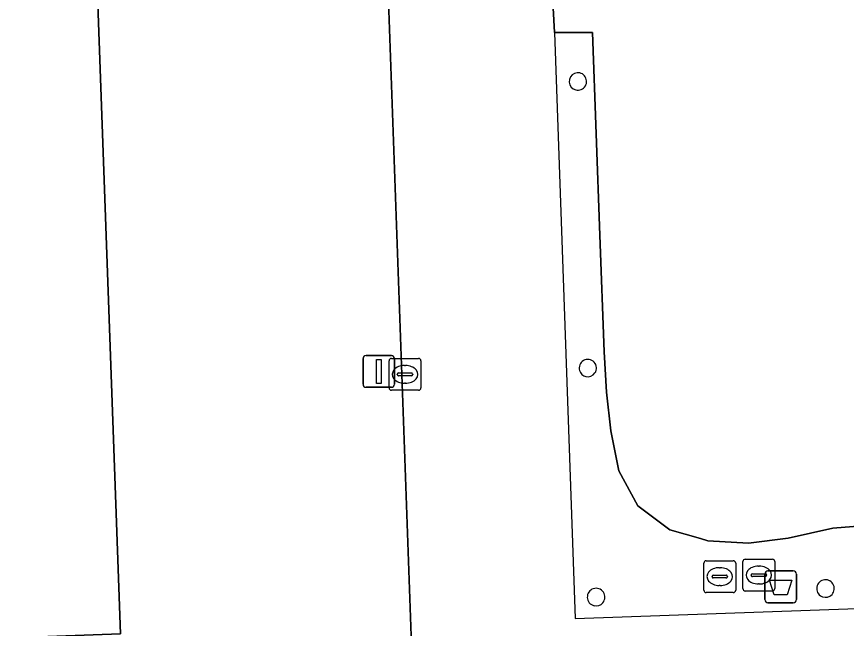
# Model space of a CAD drawing. Extents: x 160554 to 161248, y 385329 to 386506.
# Drawn here: x 160823.58 to 160849.63, y 386237.84 to 386257.05 of the extents above; entities that cross this region are included whole.
import ezdxf

# ---------------------------------------------------------------- set-up
doc = ezdxf.new("R2010")
doc.units = 0
for name, color, linetype in [('IMGEO_Afvalbak', 7, 'Continuous'), ('IMGEO_Brandkraan', 7, 'Continuous'), ('IMGEO_Erf', 7, 'Continuous'), ('IMGEO_Kolk', 7, 'Continuous'), ('IMGEO_Lichtmast', 7, 'Continuous'), ('IMGEO_Pand', 7, 'Continuous'), ('IMGEO_Pand_overbouw', 7, 'Continuous'), ('IMGEO_Rijbaan_lokaal_open', 7, 'Continuous')]:
    doc.layers.add(name, color=color, linetype=linetype)

msp = doc.modelspace()

# ---------------------------------------------------------------- linework, layer by layer
at = {"layer": 'IMGEO_Afvalbak'}
for p, q in [((160847.065, 386238.743), (160847.065, 386239.543)), ((160847.065, 386239.543), (160847.065, 386238.743)), ((160847.165, 386239.643), (160847.955, 386239.643)), ((160847.955, 386239.643), (160847.165, 386239.643)), ((160848.055, 386239.543), (160848.055, 386238.743)), ((160848.055, 386238.743), (160848.055, 386239.543)), ((160847.955, 386238.643), (160847.165, 386238.643)), ((160847.165, 386238.643), (160847.955, 386238.643))]:
    msp.add_line(p, q, dxfattribs=at)
msp.add_lwpolyline([(160847.208, 386239.357), (160847.912, 386239.357), (160847.763, 386238.887), (160847.357, 386238.887), (160847.208, 386239.357)], dxfattribs=at)
for centre, start, end in [((160847.165, 386239.543), 90, 180), ((160847.165, 386239.543), 90, 180), ((160847.955, 386239.543), 0, 90), ((160847.955, 386239.543), 360, 90), ((160847.165, 386238.743), 180, 270), ((160847.165, 386238.743), 180, 270), ((160847.955, 386238.743), 270, 0), ((160847.955, 386238.743), 270, 0)]:
    msp.add_arc(centre, 0.1, start, end, dxfattribs=at)
at = {"layer": 'IMGEO_Brandkraan'}
for p, q in [((160845.15, 386239.038), (160845.15, 386239.89)), ((160845.225, 386239.964), (160846.077, 386239.964)), ((160846.151, 386239.89), (160846.151, 386239.038)), ((160846.378, 386239.086), (160846.378, 386239.938)), ((160846.453, 386240.012), (160847.305, 386240.012)), ((160846.866, 386239.792), (160846.891, 386239.792)), ((160847.379, 386239.938), (160847.379, 386239.086)), ((160845.452, 386239.507), (160845.85, 386239.507)), ((160845.638, 386239.744), (160845.663, 386239.744)), ((160846.637, 386239.506), (160846.637, 386239.518)), ((160846.68, 386239.555), (160847.078, 386239.555)), ((160847.121, 386239.518), (160847.121, 386239.506)), ((160845.409, 386239.458), (160845.409, 386239.47)), ((160845.847, 386239.421), (160845.449, 386239.421)), ((160845.893, 386239.47), (160845.893, 386239.458)), ((160847.075, 386239.469), (160846.677, 386239.469)), ((160845.661, 386239.184), (160845.636, 386239.184)), ((160847.305, 386239.012), (160846.453, 386239.012)), ((160846.889, 386239.232), (160846.864, 386239.232)), ((160846.077, 386238.964), (160845.225, 386238.964))]:
    msp.add_line(p, q, dxfattribs=at)
for points in [[(160845.15, 386239.038), (160845.15, 386239.89)], [(160845.225, 386239.964), (160846.077, 386239.964)], [(160846.151, 386239.89), (160846.151, 386239.038)], [(160846.378, 386239.086), (160846.378, 386239.938)], [(160846.453, 386240.012), (160847.305, 386240.012)], [(160847.379, 386239.938), (160847.379, 386239.086)], [(160847.305, 386239.012), (160846.453, 386239.012)], [(160846.077, 386238.964), (160845.225, 386238.964)]]:
    msp.add_lwpolyline(points, dxfattribs=at)
for centre, radius, start, end in [((160845.227, 386239.888), 0.0765, 91.552, 178.448), ((160845.227, 386239.888), 0.0765, 91.552, 178.448), ((160846.075, 386239.888), 0.0765, 1.552, 88.448), ((160846.075, 386239.888), 0.0765, 1.552, 88.448), ((160846.455, 386239.936), 0.0765, 91.552, 178.448), ((160846.455, 386239.936), 0.0765, 91.552, 178.448), ((160847.303, 386239.936), 0.0765, 1.552, 88.448), ((160847.303, 386239.936), 0.0765, 1.552, 88.448), ((160845.449, 386239.467), 0.0403, 85.8775, 175.7526), ((160845.854, 386239.469), 0.0386, 1.7309, 96.639), ((160846.677, 386239.515), 0.0403, 85.8775, 175.7526), ((160846.674, 386239.505), 0.0366, 178.938, 274.7102), ((160847.078, 386239.512), 0.043, 264.8664, 352.4533), ((160847.082, 386239.517), 0.0386, 1.7309, 96.639), ((160845.446, 386239.457), 0.0366, 178.938, 274.7102), ((160845.85, 386239.464), 0.043, 264.8664, 352.4533), ((160845.227, 386239.04), 0.0765, 181.552, 268.448), ((160845.227, 386239.04), 0.0765, 181.552, 268.448), ((160846.075, 386239.04), 0.0765, 271.552, 358.448), ((160846.075, 386239.04), 0.0765, 271.552, 358.448), ((160846.455, 386239.088), 0.0765, 181.552, 268.448), ((160846.455, 386239.088), 0.0765, 181.552, 268.448), ((160847.303, 386239.088), 0.0765, 271.552, 358.448), ((160847.303, 386239.088), 0.0765, 271.552, 358.448)]:
    msp.add_arc(centre, radius, start, end, dxfattribs=at)
for centre, major_axis, ratio, start_param, end_param in [((160846.865, 386239.512), (-0.387, 0.002), 0.722429, 4.712389, 7.853982), ((160846.89, 386239.512), (-0.39, 0.002), 0.717154, 1.570796, 4.712389), ((160845.637, 386239.464), (-0.387, 0.002), 0.722429, 4.712389, 7.853982), ((160845.662, 386239.464), (-0.39, 0.002), 0.717154, 1.570796, 4.712389)]:
    msp.add_ellipse(centre, major_axis=major_axis, ratio=ratio, start_param=start_param, end_param=end_param, dxfattribs=at)
at = {"layer": 'IMGEO_Erf'}
msp.add_lwpolyline([(160773.601, 386232.427), (160773.55, 386232.945), (160773.585, 386232.947), (160772.723, 386259.502), (160779.18, 386259.756), (160779.996, 386233.226), (160780.051, 386231.849), (160793.688, 386232.317), (160806.667, 386232.763), (160836.092, 386233.774), (160836.049, 386235.257), (160834.783, 386270.735), (160825.465, 386270.379), (160825.546, 386268.203), (160825.746, 386268.21), (160826.839, 386237.663), (160786.059, 386236.166), (160784.968, 386266.76), (160811.841, 386267.718), (160811.445, 386278.832)], dxfattribs=at)
at = {"layer": 'IMGEO_Kolk'}
for p, q in [((160835.346, 386246.315), (160836.198, 386246.315)), ((160835.271, 386245.389), (160835.271, 386246.241)), ((160835.759, 386246.095), (160835.784, 386246.095)), ((160836.272, 386246.241), (160836.272, 386245.389)), ((160835.53, 386245.809), (160835.53, 386245.821)), ((160835.968, 386245.772), (160835.57, 386245.772)), ((160835.573, 386245.858), (160835.971, 386245.858)), ((160836.014, 386245.821), (160836.014, 386245.809)), ((160835.782, 386245.535), (160835.757, 386245.535)), ((160836.198, 386245.315), (160835.346, 386245.315))]:
    msp.add_line(p, q, dxfattribs=at)
for points in [[(160835.346, 386246.315), (160836.198, 386246.315)], [(160835.271, 386245.389), (160835.271, 386246.241)], [(160836.272, 386246.241), (160836.272, 386245.389)], [(160836.198, 386245.315), (160835.346, 386245.315)]]:
    msp.add_lwpolyline(points, dxfattribs=at)
for centre, radius, start, end in [((160835.348, 386246.239), 0.0765, 91.552, 178.448), ((160835.348, 386246.239), 0.0765, 91.552, 178.448), ((160836.196, 386246.239), 0.0765, 1.552, 88.448), ((160836.196, 386246.239), 0.0765, 1.552, 88.448), ((160835.57, 386245.818), 0.0403, 85.8775, 175.7526), ((160835.567, 386245.808), 0.0366, 178.938, 274.7102), ((160835.971, 386245.815), 0.043, 264.8664, 352.4533), ((160835.975, 386245.82), 0.0386, 1.7309, 96.639), ((160835.348, 386245.391), 0.0765, 181.552, 268.448), ((160835.348, 386245.391), 0.0765, 181.552, 268.448), ((160836.196, 386245.391), 0.0765, 271.552, 358.448), ((160836.196, 386245.391), 0.0765, 271.552, 358.448)]:
    msp.add_arc(centre, radius, start, end, dxfattribs=at)
for centre, major_axis, ratio, start_param, end_param in [((160835.758, 386245.815), (-0.387, 0.002), 0.722429, 4.712389, 7.853982), ((160835.783, 386245.815), (-0.39, 0.002), 0.717154, 1.570796, 4.712389)]:
    msp.add_ellipse(centre, major_axis=major_axis, ratio=ratio, start_param=start_param, end_param=end_param, dxfattribs=at)
at = {"layer": 'IMGEO_Lichtmast'}
for p, q in [((160834.453, 386245.508), (160834.453, 386246.308)), ((160834.453, 386246.308), (160834.453, 386245.508)), ((160834.553, 386246.408), (160835.343, 386246.408)), ((160835.343, 386246.408), (160834.553, 386246.408)), ((160835.443, 386246.308), (160835.443, 386245.508)), ((160835.443, 386245.508), (160835.443, 386246.308)), ((160835.343, 386245.408), (160834.553, 386245.408)), ((160834.553, 386245.408), (160835.343, 386245.408))]:
    msp.add_line(p, q, dxfattribs=at)
msp.add_lwpolyline([(160834.873, 386246.283), (160835.023, 386246.283), (160835.023, 386245.533), (160834.873, 386245.533), (160834.873, 386246.283)], dxfattribs=at)
for centre, start, end in [((160834.553, 386246.308), 90, 180), ((160834.553, 386246.308), 90, 180), ((160835.343, 386246.308), 0, 90), ((160835.343, 386246.308), 360, 90), ((160834.553, 386245.508), 180, 270), ((160834.553, 386245.508), 180, 270), ((160835.343, 386245.508), 270, 0), ((160835.343, 386245.508), 270, 0)]:
    msp.add_arc(centre, 0.1, start, end, dxfattribs=at)
at = {"layer": 'IMGEO_Pand'}
msp.add_lwpolyline([(160786.059, 386236.166), (160826.839, 386237.663), (160825.746, 386268.21), (160825.546, 386268.203), (160825.465, 386270.379), (160834.783, 386270.735), (160839.687, 386270.922), (160840.467, 386256.546), (160841.657, 386256.554), (160841.882, 386250.188), (160842.018, 386246.518), (160842.101, 386245.254), (160842.236, 386244.041), (160842.481, 386242.786), (160843.078, 386241.685), (160844.084, 386240.932), (160845.048, 386240.657), (160845.275, 386240.592), (160846.552, 386240.516), (160847.794, 386240.675), (160849.197, 386240.981), (160851.021, 386241.135)], dxfattribs=at)
for centre, radius, start, end in [((160841.197, 386255.012), 0.274, 329.2109, 256.2179), ((160841.198, 386255.011), 0.273, 256.0637, 329.3651), ((160841.51, 386246.013), 0.272, 325.4783, 197.1362), ((160841.511, 386246.015), 0.274, 197.3338, 256.8422), ((160841.509, 386246.014), 0.273, 257.1895, 325.3697), ((160848.97, 386239.09), 0.276, 299.231, 234.9076), ((160841.77, 386238.821), 0.277, 319.8373, 256.9071), ((160848.97, 386239.089), 0.274, 234.7021, 299.4365), ((160841.77, 386238.822), 0.277, 256.9296, 319.8148)]:
    msp.add_arc(centre, radius, start, end, dxfattribs=at)
at = {"layer": 'IMGEO_Pand_overbouw'}
msp.add_lwpolyline([(160851.021, 386241.135), (160849.197, 386240.981), (160847.794, 386240.675), (160846.552, 386240.516), (160845.275, 386240.592), (160845.048, 386240.657), (160844.084, 386240.932), (160843.078, 386241.685), (160842.481, 386242.786), (160842.236, 386244.041), (160842.101, 386245.254), (160842.018, 386246.518), (160841.882, 386250.188), (160841.657, 386256.554), (160840.467, 386256.546), (160841.116, 386238.151), (160907.206, 386240.496)], dxfattribs=at)
at = {"layer": 'IMGEO_Rijbaan_lokaal_open'}
msp.add_lwpolyline([(160851.021, 386241.135), (160849.197, 386240.981), (160847.794, 386240.675), (160846.552, 386240.516), (160845.275, 386240.592), (160845.048, 386240.657), (160844.084, 386240.932), (160843.078, 386241.685), (160842.481, 386242.786), (160842.236, 386244.041), (160842.101, 386245.254), (160842.018, 386246.518), (160841.882, 386250.188), (160841.657, 386256.554), (160840.467, 386256.546), (160839.687, 386270.922), (160834.783, 386270.735), (160836.049, 386235.257), (160836.092, 386233.774), (160806.667, 386232.763), (160793.688, 386232.317)], dxfattribs=at)
for centre, radius, start, end in [((160841.197, 386255.012), 0.274, 329.2109, 256.2179), ((160841.198, 386255.011), 0.273, 256.0637, 329.3651), ((160841.51, 386246.013), 0.272, 325.4783, 197.1362), ((160841.511, 386246.015), 0.274, 197.3338, 256.8422), ((160841.509, 386246.014), 0.273, 257.1895, 325.3697), ((160848.97, 386239.09), 0.276, 299.231, 234.9076), ((160841.77, 386238.821), 0.277, 319.8373, 256.9071), ((160848.97, 386239.089), 0.274, 234.7021, 299.4365), ((160841.77, 386238.822), 0.277, 256.9296, 319.8148)]:
    msp.add_arc(centre, radius, start, end, dxfattribs=at)

doc.saveas('drawing.dxf')
